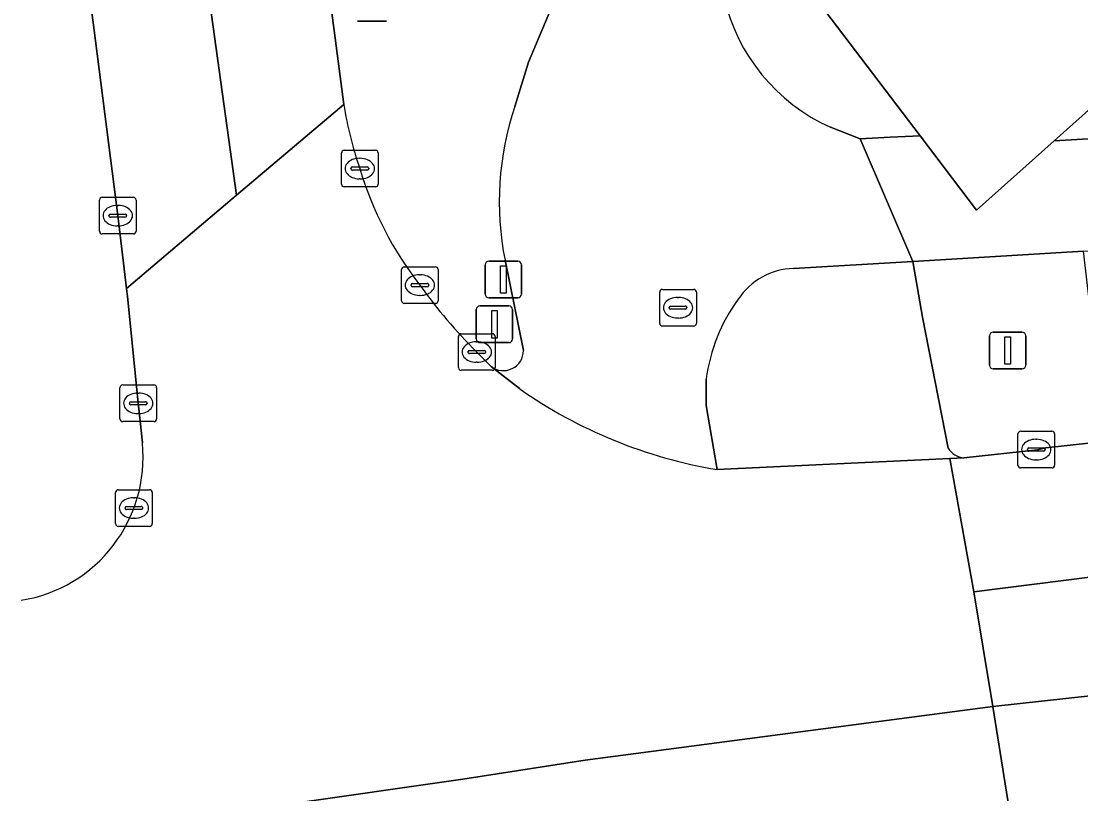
# Model space of a CAD drawing. Extents: x 161477 to 163040, y 383680 to 384871.
# Drawn here: x 161513.78 to 161542.7, y 384000.14 to 384021.23 of the extents above; entities that cross this region are included whole.
import ezdxf

# ---------------------------------------------------------------- set-up
doc = ezdxf.new("R2010")
doc.units = 0
for name, color, linetype in [('IMGEO_Berm_groen', 7, 'Continuous'), ('IMGEO_Drukknoppaal', 7, 'Continuous'), ('IMGEO_Fietspad_open', 7, 'Continuous'), ('IMGEO_Kolk', 7, 'Continuous'), ('IMGEO_Lichtmast', 7, 'Continuous'), ('IMGEO_Rijbaan_lokaal_gesloten', 7, 'Continuous'), ('IMGEO_Rioolput', 7, 'Continuous'), ('IMGEO_Verkeerseiland_groen', 7, 'Continuous'), ('IMGEO_Verkeerseiland_open', 7, 'Continuous'), ('IMGEO_Verkeersregelinstallatiepaal', 7, 'Continuous'), ('IMGEO_Voetpad_gesloten', 7, 'Continuous'), ('IMGEO_Voetpad_open', 7, 'Continuous')]:
    doc.layers.add(name, color=color, linetype=linetype)

msp = doc.modelspace()

# ---------------------------------------------------------------- linework, layer by layer
at = {"layer": 'IMGEO_Berm_groen'}
for points in [[(161517.087, 384009.715), (161516.965, 384010.902), (161516.678, 384013.71), (161516.652, 384013.931), (161516.416, 384015.919), (161515.753, 384021.118), (161513.763, 384035.93), (161511.594, 384054.883)], [(161602.097, 384018.423), (161573.956, 384016.808), (161544.573, 384015.055), (161544.954, 384011.623), (161543.178, 384011.433), (161542.767, 384014.947), (161538.112, 384014.669), (161538.381, 384013.151), (161539.075, 384009.572)], [(161539.504, 384009.307), (161541.512, 384009.524), (161541.743, 384009.578), (161554.858, 384011.021)]]:
    msp.add_lwpolyline(points, dxfattribs=at)
for centre, radius, start, end in [((161513.155, 384009.32), 3.951, 279.0943, 5.7415), ((161539.564, 384009.884), 0.58, 212.5238, 264.0677)]:
    msp.add_arc(centre, radius, start, end, dxfattribs=at)
at = {"layer": 'IMGEO_Drukknoppaal'}
for p, q in [((161526.441, 384013.775), (161526.441, 384014.575)), ((161526.441, 384014.575), (161526.441, 384013.775)), ((161526.541, 384014.675), (161527.331, 384014.675)), ((161527.331, 384014.675), (161526.541, 384014.675)), ((161527.431, 384014.575), (161527.431, 384013.775)), ((161527.431, 384013.775), (161527.431, 384014.575)), ((161527.331, 384013.675), (161526.541, 384013.675)), ((161526.541, 384013.675), (161527.331, 384013.675))]:
    msp.add_line(p, q, dxfattribs=at)
msp.add_lwpolyline([(161526.861, 384014.55), (161527.011, 384014.55), (161527.011, 384013.8), (161526.861, 384013.8), (161526.861, 384014.55)], dxfattribs=at)
for centre, start, end in [((161526.541, 384014.575), 90, 180), ((161526.541, 384014.575), 90, 180), ((161527.331, 384014.575), 0, 90), ((161527.331, 384014.575), 360, 90), ((161526.541, 384013.775), 180, 270), ((161526.541, 384013.775), 180, 270), ((161527.331, 384013.775), 270, 0), ((161527.331, 384013.775), 270, 0)]:
    msp.add_arc(centre, 0.1, start, end, dxfattribs=at)
at = {"layer": 'IMGEO_Fietspad_open'}
for points in [[(161528.787, 384023.217), (161528.379, 384021.906), (161527.629, 384020.105), (161527.255, 384018.897)], [(161603.276, 384021.56), (161541.971, 384017.963), (161539.854, 384016.067), (161538.31, 384018.1), (161537.494, 384018.06), (161536.678, 384018.019), (161538.112, 384014.669), (161542.767, 384014.947), (161544.573, 384015.055), (161573.956, 384016.808), (161602.097, 384018.423)], [(161534.854, 384014.476), (161538.112, 384014.669), (161536.678, 384018.019), (161535.865, 384018.332)], [(161526.984, 384014.699), (161527.485, 384012.237)], [(161526.604, 384011.802), (161527.376, 384011.196)], [(161532.775, 384008.988), (161532.47, 384010.736), (161532.472, 384011.455)]]:
    msp.add_lwpolyline(points, dxfattribs=at)
for centre, radius, start, end in [((161537.995, 384023.045), 5.172, 193.0296, 245.6828), ((161534.946, 384016.293), 8.12, 161.2938, 191.3191), ((161534.915, 384012.599), 1.878, 91.8535, 146.3722), ((161537.209, 384010.817), 4.78, 143.8209, 172.3322), ((161526.939, 384012.233), 0.546, 232.1842, 0.3722), ((161534.953, 384022.019), 13.212, 235.0045, 260.5098)]:
    msp.add_arc(centre, radius, start, end, dxfattribs=at)
at = {"layer": 'IMGEO_Kolk'}
for p, q in [((161522.521, 384016.778), (161522.521, 384017.63)), ((161522.596, 384017.704), (161523.448, 384017.704)), ((161523.009, 384017.484), (161523.034, 384017.484)), ((161523.522, 384017.63), (161523.522, 384016.778)), ((161522.78, 384017.198), (161522.78, 384017.21)), ((161523.218, 384017.161), (161522.82, 384017.161)), ((161522.823, 384017.247), (161523.221, 384017.247)), ((161523.264, 384017.21), (161523.264, 384017.198)), ((161523.032, 384016.924), (161523.007, 384016.924)), ((161523.448, 384016.704), (161522.596, 384016.704)), ((161515.915, 384015.493), (161515.915, 384016.345)), ((161515.99, 384016.419), (161516.842, 384016.419)), ((161516.916, 384016.345), (161516.916, 384015.493)), ((161516.403, 384016.199), (161516.428, 384016.199)), ((161516.174, 384015.913), (161516.174, 384015.925)), ((161516.612, 384015.876), (161516.214, 384015.876)), ((161516.217, 384015.962), (161516.615, 384015.962)), ((161516.658, 384015.925), (161516.658, 384015.913)), ((161516.426, 384015.639), (161516.401, 384015.639)), ((161516.842, 384015.419), (161515.99, 384015.419)), ((161524.16, 384013.596), (161524.16, 384014.448)), ((161524.235, 384014.522), (161525.087, 384014.522)), ((161524.648, 384014.302), (161524.673, 384014.302)), ((161525.161, 384014.448), (161525.161, 384013.596)), ((161524.419, 384014.016), (161524.419, 384014.028)), ((161524.857, 384013.979), (161524.459, 384013.979)), ((161524.462, 384014.065), (161524.86, 384014.065)), ((161524.903, 384014.028), (161524.903, 384014.016)), ((161524.671, 384013.742), (161524.646, 384013.742)), ((161525.087, 384013.522), (161524.235, 384013.522)), ((161525.713, 384011.77), (161525.713, 384012.622)), ((161525.788, 384012.696), (161526.64, 384012.696)), ((161526.714, 384012.622), (161526.714, 384011.77)), ((161526.201, 384012.476), (161526.226, 384012.476)), ((161525.972, 384012.19), (161525.972, 384012.202)), ((161526.41, 384012.153), (161526.012, 384012.153)), ((161526.015, 384012.239), (161526.413, 384012.239)), ((161526.456, 384012.202), (161526.456, 384012.19)), ((161526.64, 384011.696), (161525.788, 384011.696)), ((161526.224, 384011.916), (161526.199, 384011.916)), ((161516.475, 384010.37), (161516.475, 384011.222)), ((161516.55, 384011.296), (161517.402, 384011.296)), ((161517.476, 384011.222), (161517.476, 384010.37)), ((161516.734, 384010.79), (161516.734, 384010.802)), ((161516.777, 384010.839), (161517.175, 384010.839)), ((161516.963, 384011.076), (161516.988, 384011.076)), ((161517.218, 384010.802), (161517.218, 384010.79)), ((161517.172, 384010.753), (161516.774, 384010.753)), ((161516.986, 384010.516), (161516.961, 384010.516)), ((161517.402, 384010.296), (161516.55, 384010.296)), ((161540.981, 384009.107), (161540.981, 384009.959)), ((161541.056, 384010.033), (161541.908, 384010.033)), ((161541.982, 384009.959), (161541.982, 384009.107)), ((161541.469, 384009.813), (161541.494, 384009.813)), ((161541.24, 384009.527), (161541.24, 384009.539)), ((161541.678, 384009.49), (161541.28, 384009.49)), ((161541.283, 384009.576), (161541.681, 384009.576)), ((161541.724, 384009.539), (161541.724, 384009.527)), ((161541.492, 384009.253), (161541.467, 384009.253)), ((161541.908, 384009.033), (161541.056, 384009.033)), ((161516.356, 384007.511), (161516.356, 384008.363)), ((161516.431, 384008.437), (161517.283, 384008.437)), ((161516.844, 384008.217), (161516.869, 384008.217)), ((161517.357, 384008.363), (161517.357, 384007.511)), ((161516.615, 384007.931), (161516.615, 384007.943)), ((161516.658, 384007.98), (161517.056, 384007.98)), ((161517.099, 384007.943), (161517.099, 384007.931)), ((161517.053, 384007.894), (161516.655, 384007.894)), ((161516.867, 384007.657), (161516.842, 384007.657)), ((161517.283, 384007.437), (161516.431, 384007.437))]:
    msp.add_line(p, q, dxfattribs=at)
for points in [[(161522.521, 384016.778), (161522.521, 384017.63)], [(161522.596, 384017.704), (161523.448, 384017.704)], [(161523.522, 384017.63), (161523.522, 384016.778)], [(161523.448, 384016.704), (161522.596, 384016.704)], [(161515.915, 384015.493), (161515.915, 384016.345)], [(161515.99, 384016.419), (161516.842, 384016.419)], [(161516.916, 384016.345), (161516.916, 384015.493)], [(161516.842, 384015.419), (161515.99, 384015.419)], [(161524.16, 384013.596), (161524.16, 384014.448)], [(161524.235, 384014.522), (161525.087, 384014.522)], [(161525.161, 384014.448), (161525.161, 384013.596)], [(161525.087, 384013.522), (161524.235, 384013.522)], [(161525.713, 384011.77), (161525.713, 384012.622)], [(161525.788, 384012.696), (161526.64, 384012.696)], [(161526.714, 384012.622), (161526.714, 384011.77)], [(161526.64, 384011.696), (161525.788, 384011.696)], [(161516.475, 384010.37), (161516.475, 384011.222)], [(161516.55, 384011.296), (161517.402, 384011.296)], [(161517.476, 384011.222), (161517.476, 384010.37)], [(161517.402, 384010.296), (161516.55, 384010.296)], [(161540.981, 384009.107), (161540.981, 384009.959)], [(161541.056, 384010.033), (161541.908, 384010.033)], [(161541.982, 384009.959), (161541.982, 384009.107)], [(161541.908, 384009.033), (161541.056, 384009.033)], [(161516.356, 384007.511), (161516.356, 384008.363)], [(161516.431, 384008.437), (161517.283, 384008.437)], [(161517.357, 384008.363), (161517.357, 384007.511)], [(161517.283, 384007.437), (161516.431, 384007.437)]]:
    msp.add_lwpolyline(points, dxfattribs=at)
for centre, radius, start, end in [((161522.598, 384017.628), 0.0765, 91.552, 178.448), ((161522.598, 384017.628), 0.0765, 91.552, 178.448), ((161523.446, 384017.628), 0.0765, 1.552, 88.448), ((161523.446, 384017.628), 0.0765, 1.552, 88.448), ((161522.82, 384017.207), 0.0403, 85.8775, 175.7526), ((161522.817, 384017.197), 0.0366, 178.938, 274.7102), ((161523.221, 384017.204), 0.043, 264.8664, 352.4533), ((161523.225, 384017.209), 0.0386, 1.7309, 96.639), ((161522.598, 384016.78), 0.0765, 181.552, 268.448), ((161522.598, 384016.78), 0.0765, 181.552, 268.448), ((161523.446, 384016.78), 0.0765, 271.552, 358.448), ((161523.446, 384016.78), 0.0765, 271.552, 358.448), ((161515.992, 384016.343), 0.0765, 91.552, 178.448), ((161515.992, 384016.343), 0.0765, 91.552, 178.448), ((161516.84, 384016.343), 0.0765, 1.552, 88.448), ((161516.84, 384016.343), 0.0765, 1.552, 88.448), ((161516.214, 384015.922), 0.0403, 85.8775, 175.7526), ((161516.211, 384015.912), 0.0366, 178.938, 274.7102), ((161516.615, 384015.919), 0.043, 264.8664, 352.4533), ((161516.619, 384015.924), 0.0386, 1.7309, 96.639), ((161515.992, 384015.495), 0.0765, 181.552, 268.448), ((161515.992, 384015.495), 0.0765, 181.552, 268.448), ((161516.84, 384015.495), 0.0765, 271.552, 358.448), ((161516.84, 384015.495), 0.0765, 271.552, 358.448), ((161524.237, 384014.446), 0.0765, 91.552, 178.448), ((161524.237, 384014.446), 0.0765, 91.552, 178.448), ((161525.085, 384014.446), 0.0765, 1.552, 88.448), ((161525.085, 384014.446), 0.0765, 1.552, 88.448), ((161524.459, 384014.025), 0.0403, 85.8775, 175.7526), ((161524.456, 384014.015), 0.0366, 178.938, 274.7102), ((161524.86, 384014.022), 0.043, 264.8664, 352.4533), ((161524.864, 384014.027), 0.0386, 1.7309, 96.639), ((161524.237, 384013.598), 0.0765, 181.552, 268.448), ((161524.237, 384013.598), 0.0765, 181.552, 268.448), ((161525.085, 384013.598), 0.0765, 271.552, 358.448), ((161525.085, 384013.598), 0.0765, 271.552, 358.448), ((161525.79, 384012.62), 0.0765, 91.552, 178.448), ((161525.79, 384012.62), 0.0765, 91.552, 178.448), ((161526.638, 384012.62), 0.0765, 1.552, 88.448), ((161526.638, 384012.62), 0.0765, 1.552, 88.448), ((161526.012, 384012.199), 0.0403, 85.8775, 175.7526), ((161526.009, 384012.189), 0.0366, 178.938, 274.7102), ((161526.413, 384012.196), 0.043, 264.8664, 352.4533), ((161526.417, 384012.201), 0.0386, 1.7309, 96.639), ((161525.79, 384011.772), 0.0765, 181.552, 268.448), ((161525.79, 384011.772), 0.0765, 181.552, 268.448), ((161526.638, 384011.772), 0.0765, 271.552, 358.448), ((161526.638, 384011.772), 0.0765, 271.552, 358.448), ((161516.552, 384011.22), 0.0765, 91.552, 178.448), ((161516.552, 384011.22), 0.0765, 91.552, 178.448), ((161517.4, 384011.22), 0.0765, 1.552, 88.448), ((161517.4, 384011.22), 0.0765, 1.552, 88.448), ((161516.774, 384010.799), 0.0403, 85.8775, 175.7526), ((161517.179, 384010.801), 0.0386, 1.7309, 96.639), ((161516.771, 384010.789), 0.0366, 178.938, 274.7102), ((161517.175, 384010.796), 0.043, 264.8664, 352.4533), ((161516.552, 384010.372), 0.0765, 181.552, 268.448), ((161516.552, 384010.372), 0.0765, 181.552, 268.448), ((161517.4, 384010.372), 0.0765, 271.552, 358.448), ((161517.4, 384010.372), 0.0765, 271.552, 358.448), ((161541.058, 384009.957), 0.0765, 91.552, 178.448), ((161541.058, 384009.957), 0.0765, 91.552, 178.448), ((161541.906, 384009.957), 0.0765, 1.552, 88.448), ((161541.906, 384009.957), 0.0765, 1.552, 88.448), ((161541.28, 384009.536), 0.0403, 85.8775, 175.7526), ((161541.277, 384009.526), 0.0366, 178.938, 274.7102), ((161541.681, 384009.533), 0.043, 264.8664, 352.4533), ((161541.685, 384009.538), 0.0386, 1.7309, 96.639), ((161541.058, 384009.109), 0.0765, 181.552, 268.448), ((161541.058, 384009.109), 0.0765, 181.552, 268.448), ((161541.906, 384009.109), 0.0765, 271.552, 358.448), ((161541.906, 384009.109), 0.0765, 271.552, 358.448), ((161516.433, 384008.361), 0.0765, 91.552, 178.448), ((161516.433, 384008.361), 0.0765, 91.552, 178.448), ((161517.281, 384008.361), 0.0765, 1.552, 88.448), ((161517.281, 384008.361), 0.0765, 1.552, 88.448), ((161516.655, 384007.94), 0.0403, 85.8775, 175.7526), ((161516.652, 384007.93), 0.0366, 178.938, 274.7102), ((161517.056, 384007.937), 0.043, 264.8664, 352.4533), ((161517.06, 384007.942), 0.0386, 1.7309, 96.639), ((161516.433, 384007.513), 0.0765, 181.552, 268.448), ((161516.433, 384007.513), 0.0765, 181.552, 268.448), ((161517.281, 384007.513), 0.0765, 271.552, 358.448), ((161517.281, 384007.513), 0.0765, 271.552, 358.448)]:
    msp.add_arc(centre, radius, start, end, dxfattribs=at)
for centre, major_axis, ratio, start_param, end_param in [((161523.008, 384017.204), (-0.387, 0.002), 0.722429, 4.712389, 7.853982), ((161523.033, 384017.204), (-0.39, 0.002), 0.717154, 1.570796, 4.712389), ((161516.402, 384015.919), (-0.387, 0.002), 0.722429, 4.712389, 7.853982), ((161516.427, 384015.919), (-0.39, 0.002), 0.717154, 1.570796, 4.712389), ((161524.647, 384014.022), (-0.387, 0.002), 0.722429, 4.712389, 7.853982), ((161524.672, 384014.022), (-0.39, 0.002), 0.717154, 1.570796, 4.712389), ((161526.2, 384012.196), (-0.387, 0.002), 0.722429, 4.712389, 7.853982), ((161526.225, 384012.196), (-0.39, 0.002), 0.717154, 1.570796, 4.712389), ((161516.962, 384010.796), (-0.387, 0.002), 0.722429, 4.712389, 7.853982), ((161516.987, 384010.796), (-0.39, 0.002), 0.717154, 1.570796, 4.712389), ((161541.468, 384009.533), (-0.387, 0.002), 0.722429, 4.712389, 7.853982), ((161541.493, 384009.533), (-0.39, 0.002), 0.717154, 1.570796, 4.712389), ((161516.843, 384007.937), (-0.387, 0.002), 0.722429, 4.712389, 7.853982), ((161516.868, 384007.937), (-0.39, 0.002), 0.717154, 1.570796, 4.712389)]:
    msp.add_ellipse(centre, major_axis=major_axis, ratio=ratio, start_param=start_param, end_param=end_param, dxfattribs=at)
at = {"layer": 'IMGEO_Lichtmast'}
for p, q in [((161523.752, 384021.226), (161522.962, 384021.226)), ((161522.962, 384021.226), (161523.752, 384021.226)), ((161540.206, 384011.837), (161540.206, 384012.637)), ((161540.206, 384012.637), (161540.206, 384011.837)), ((161540.306, 384012.737), (161541.096, 384012.737)), ((161541.096, 384012.737), (161540.306, 384012.737)), ((161541.196, 384012.637), (161541.196, 384011.837)), ((161541.196, 384011.837), (161541.196, 384012.637)), ((161541.096, 384011.737), (161540.306, 384011.737)), ((161540.306, 384011.737), (161541.096, 384011.737))]:
    msp.add_line(p, q, dxfattribs=at)
msp.add_lwpolyline([(161540.626, 384012.612), (161540.776, 384012.612), (161540.776, 384011.862), (161540.626, 384011.862), (161540.626, 384012.612)], dxfattribs=at)
for centre, start, end in [((161540.306, 384012.637), 90, 180), ((161540.306, 384012.637), 90, 180), ((161541.096, 384012.637), 0, 90), ((161541.096, 384012.637), 360, 90), ((161540.306, 384011.837), 180, 270), ((161540.306, 384011.837), 180, 270), ((161541.096, 384011.837), 270, 0), ((161541.096, 384011.837), 270, 0)]:
    msp.add_arc(centre, 0.1, start, end, dxfattribs=at)
at = {"layer": 'IMGEO_Rijbaan_lokaal_gesloten'}
for points in [[(161511.594, 384054.883), (161513.763, 384035.93), (161515.753, 384021.118), (161516.416, 384015.919), (161516.652, 384013.931), (161519.658, 384016.476), (161516.91, 384036.302), (161514.276, 384060.331), (161512.771, 384084.199), (161512.45, 384106.854)], [(161515.79, 384093.484), (161515.72, 384103.46), (161515.722, 384103.553), (161515.725, 384103.707), (161515.723, 384104.415), (161515.721, 384105.139), (161515.719, 384106.934), (161512.45, 384106.854), (161512.771, 384084.199), (161514.276, 384060.331), (161516.91, 384036.302), (161519.658, 384016.476), (161522.583, 384018.952), (161522.042, 384023.134), (161521.992, 384023.395), (161520.306, 384036.379), (161519.33, 384043.765)], [(161522.583, 384018.952), (161519.658, 384016.476), (161516.652, 384013.931), (161516.678, 384013.71), (161516.965, 384010.902), (161517.087, 384009.715)], [(161554.858, 384011.021), (161541.743, 384009.578), (161541.512, 384009.524), (161539.504, 384009.307), (161539.126, 384009.289), (161539.778, 384005.647), (161551.073, 384007.077), (161560.971, 384008.077), (161581.017, 384009.777), (161596.764, 384010.478), (161613.51, 384010.978), (161637.755, 384011.527), (161655.901, 384011.677), (161674.959, 384012.236), (161674.555, 384015.819)], [(161527.376, 384011.196), (161526.604, 384011.802), (161526.214, 384012.196)], [(161486.217, 383992.966), (161487.915, 383993.382), (161495.458, 383994.932), (161504.921, 383996.902), (161521.003, 383999.847), (161525.836, 384000.536), (161529.171, 384001.055), (161540.294, 384002.523), (161539.778, 384005.647), (161539.126, 384009.289), (161532.775, 384008.988)], [(161498.768, 383992.075), (161500, 383992.33), (161504.881, 383993.338), (161509.809, 383994.271), (161511.491, 383994.752), (161527.343, 383997.736), (161530.186, 383998.16), (161534.648, 383998.817), (161540.768, 383999.549), (161540.294, 384002.523), (161529.171, 384001.055), (161525.836, 384000.536), (161521.003, 383999.847), (161504.921, 383996.902), (161495.458, 383994.932), (161487.915, 383993.382), (161486.217, 383992.966), (161487.841, 383980.35)]]:
    msp.add_lwpolyline(points, dxfattribs=at)
for points in [[(161674.959, 384012.236), (161655.901, 384011.677), (161637.755, 384011.527), (161613.51, 384010.978), (161596.764, 384010.478), (161581.017, 384009.777), (161560.971, 384008.077), (161551.073, 384007.077), (161539.778, 384005.647), (161540.294, 384002.523), (161555.23, 384004.156), (161571.858, 384005.787), (161591.747, 384006.929), (161610.875, 384007.69), (161627.231, 384007.962), (161649.838, 384008.505), (161672.552, 384008.94), (161675.32, 384009.03)], [(161675.32, 384009.03), (161672.552, 384008.94), (161649.838, 384008.505), (161627.231, 384007.962), (161610.875, 384007.69), (161591.747, 384006.929), (161571.858, 384005.787), (161555.23, 384004.156), (161540.294, 384002.523), (161540.768, 383999.549), (161544.543, 384000), (161556.038, 384001.263), (161566.247, 384002.318), (161576.478, 384003.134), (161586.783, 384003.739), (161597.065, 384004.197), (161607.316, 384004.541), (161617.592, 384004.744), (161628.137, 384004.939), (161675.637, 384006.22)]]:
    msp.add_lwpolyline(points, close=True, dxfattribs=at)
for centre, radius, start, end in [((161532.986, 384020.636), 10.539, 189.1926, 199.0032), ((161532.294, 384019.967), 9.675, 196.5921, 217.9125), ((161535.844, 384021.959), 13.713, 215.3668, 225.3951), ((161534.953, 384022.019), 13.212, 235.0045, 260.5098), ((161513.155, 384009.32), 3.951, 279.0943, 5.7415)]:
    msp.add_arc(centre, radius, start, end, dxfattribs=at)
at = {"layer": 'IMGEO_Rioolput'}
for p, q in [((161531.205, 384012.978), (161531.205, 384013.83)), ((161531.28, 384013.904), (161532.132, 384013.904)), ((161532.206, 384013.83), (161532.206, 384012.978)), ((161531.464, 384013.398), (161531.464, 384013.41)), ((161531.507, 384013.447), (161531.905, 384013.447)), ((161531.693, 384013.684), (161531.718, 384013.684)), ((161531.948, 384013.41), (161531.948, 384013.398)), ((161531.902, 384013.361), (161531.504, 384013.361)), ((161531.716, 384013.124), (161531.691, 384013.124)), ((161532.132, 384012.904), (161531.28, 384012.904))]:
    msp.add_line(p, q, dxfattribs=at)
for points in [[(161531.205, 384012.978), (161531.205, 384013.83)], [(161531.28, 384013.904), (161532.132, 384013.904)], [(161532.206, 384013.83), (161532.206, 384012.978)], [(161532.132, 384012.904), (161531.28, 384012.904)]]:
    msp.add_lwpolyline(points, dxfattribs=at)
for centre, radius, start, end in [((161531.282, 384013.828), 0.0765, 91.552, 178.448), ((161531.282, 384013.828), 0.0765, 91.552, 178.448), ((161532.13, 384013.828), 0.0765, 1.552, 88.448), ((161532.13, 384013.828), 0.0765, 1.552, 88.448), ((161531.504, 384013.407), 0.0403, 85.8775, 175.7526), ((161531.909, 384013.409), 0.0386, 1.7309, 96.639), ((161531.501, 384013.397), 0.0366, 178.938, 274.7102), ((161531.905, 384013.404), 0.043, 264.8664, 352.4533), ((161531.282, 384012.98), 0.0765, 181.552, 268.448), ((161531.282, 384012.98), 0.0765, 181.552, 268.448), ((161532.13, 384012.98), 0.0765, 271.552, 358.448), ((161532.13, 384012.98), 0.0765, 271.552, 358.448)]:
    msp.add_arc(centre, radius, start, end, dxfattribs=at)
for centre, major_axis, ratio, start_param, end_param in [((161531.692, 384013.404), (-0.387, 0.002), 0.722429, 4.712389, 7.853982), ((161531.717, 384013.404), (-0.39, 0.002), 0.717154, 1.570796, 4.712389)]:
    msp.add_ellipse(centre, major_axis=major_axis, ratio=ratio, start_param=start_param, end_param=end_param, dxfattribs=at)
at = {"layer": 'IMGEO_Verkeerseiland_groen'}
for points in [[(161521.992, 384023.395), (161522.042, 384023.134), (161522.583, 384018.952)], [(161527.255, 384018.897), (161527.629, 384020.105), (161528.379, 384021.906), (161528.787, 384023.217)], [(161527.485, 384012.237), (161526.984, 384014.699)], [(161526.214, 384012.196), (161526.604, 384011.802)]]:
    msp.add_lwpolyline(points, dxfattribs=at)
for centre, radius, start, end in [((161532.986, 384020.636), 10.539, 189.1926, 199.0032), ((161534.946, 384016.293), 8.12, 161.2938, 191.3191), ((161532.294, 384019.967), 9.675, 196.5921, 217.9125), ((161535.844, 384021.959), 13.713, 215.3668, 225.3951), ((161526.939, 384012.233), 0.546, 232.1842, 0.3722)]:
    msp.add_arc(centre, radius, start, end, dxfattribs=at)
at = {"layer": 'IMGEO_Verkeerseiland_open'}
for points in [[(161538.381, 384013.151), (161538.112, 384014.669), (161534.854, 384014.476)], [(161539.075, 384009.572), (161538.381, 384013.151)], [(161532.472, 384011.455), (161532.47, 384010.736), (161532.775, 384008.988), (161539.126, 384009.289), (161539.504, 384009.307)]]:
    msp.add_lwpolyline(points, dxfattribs=at)
for centre, radius, start, end in [((161534.915, 384012.599), 1.878, 91.8535, 146.3722), ((161537.209, 384010.817), 4.78, 143.8209, 172.3322), ((161539.564, 384009.884), 0.58, 212.5238, 264.0677)]:
    msp.add_arc(centre, radius, start, end, dxfattribs=at)
at = {"layer": 'IMGEO_Verkeersregelinstallatiepaal'}
for p, q in [((161526.301, 384013.452), (161527.091, 384013.452)), ((161527.091, 384013.452), (161526.301, 384013.452)), ((161526.201, 384012.552), (161526.201, 384013.352)), ((161526.201, 384013.352), (161526.201, 384012.552)), ((161527.191, 384013.352), (161527.191, 384012.552)), ((161527.191, 384012.552), (161527.191, 384013.352)), ((161527.091, 384012.452), (161526.301, 384012.452)), ((161526.301, 384012.452), (161527.091, 384012.452))]:
    msp.add_line(p, q, dxfattribs=at)
msp.add_lwpolyline([(161526.621, 384013.327), (161526.771, 384013.327), (161526.771, 384012.577), (161526.621, 384012.577), (161526.621, 384013.327)], dxfattribs=at)
for centre, start, end in [((161526.301, 384013.352), 90, 180), ((161526.301, 384013.352), 90, 180), ((161527.091, 384013.352), 0, 90), ((161527.091, 384013.352), 360, 90), ((161526.301, 384012.552), 180, 270), ((161526.301, 384012.552), 180, 270), ((161527.091, 384012.552), 270, 0), ((161527.091, 384012.552), 270, 0)]:
    msp.add_arc(centre, 0.1, start, end, dxfattribs=at)
at = {"layer": 'IMGEO_Voetpad_gesloten'}
msp.add_lwpolyline([(161543.982, 384028.35), (161541.095, 384026.441), (161538.547, 384024.778), (161537.439, 384024.076), (161537.206, 384023.934), (161535.945, 384023.17), (161534.928, 384022.554), (161538.31, 384018.1), (161539.854, 384016.067), (161541.971, 384017.963), (161542.987, 384018.873)], dxfattribs=at)
at = {"layer": 'IMGEO_Voetpad_open'}
for points in [[(161535.865, 384018.332), (161536.678, 384018.019), (161537.494, 384018.06), (161538.31, 384018.1), (161534.928, 384022.554), (161535.945, 384023.17), (161534.658, 384032.213)], [(161603.343, 384023.17), (161543.929, 384019.716), (161542.987, 384018.873), (161541.971, 384017.963), (161603.276, 384021.56)]]:
    msp.add_lwpolyline(points, dxfattribs=at)
msp.add_arc((161537.995, 384023.045), 5.172, 193.0296, 245.6828, dxfattribs=at)

doc.saveas('drawing.dxf')
